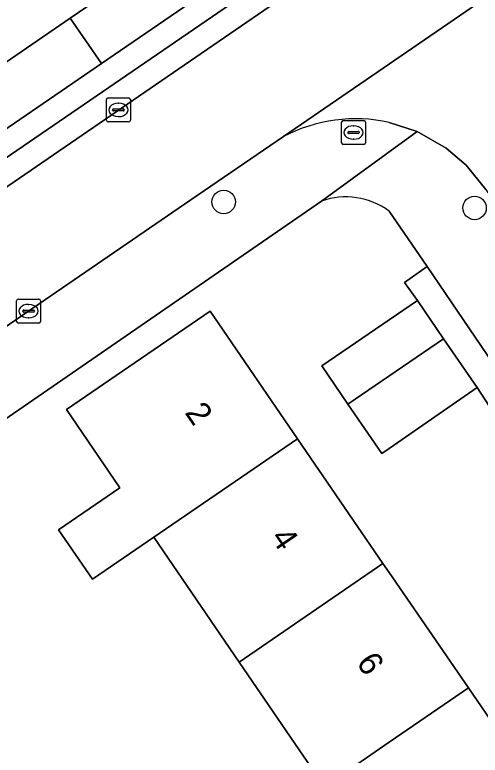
# Model space of a CAD drawing. Extents: x 157445 to 158888, y 383061 to 384688.
# Drawn here: x 158484.41 to 158503.79, y 383760.15 to 383790.99 of the extents above; entities that cross this region are included whole.
import ezdxf

# ---------------------------------------------------------------- set-up
doc = ezdxf.new("R2010")
doc.units = 0
for name, color, linetype in [('IMGEO_Boom', 7, 'Continuous'), ('IMGEO_Brandkraan', 7, 'Continuous'), ('IMGEO_Erf', 7, 'Continuous'), ('IMGEO_Kolk', 7, 'Continuous'), ('IMGEO_Pand', 7, 'Continuous'), ('IMGEO_Pand_nummerreeks', 7, 'Continuous'), ('IMGEO_Rijbaan_lokaal_open', 7, 'Continuous'), ('IMGEO_Voetpad_open', 7, 'Continuous')]:
    doc.layers.add(name, color=color, linetype=linetype)

msp = doc.modelspace()

# ---------------------------------------------------------------- linework, layer by layer
at = {"layer": 'IMGEO_Boom'}
for centre in [(158493.109, 383783.193), (158503.557, 383782.944)]:
    msp.add_circle(centre, 0.489, dxfattribs=at)
at = {"layer": 'IMGEO_Brandkraan'}
for p, q in [((158498.016, 383785.66), (158498.016, 383786.512)), ((158498.091, 383786.586), (158498.943, 383786.586)), ((158499.017, 383786.512), (158499.017, 383785.66)), ((158498.504, 383786.366), (158498.529, 383786.366)), ((158498.275, 383786.08), (158498.275, 383786.092)), ((158498.713, 383786.043), (158498.315, 383786.043)), ((158498.318, 383786.129), (158498.716, 383786.129)), ((158498.759, 383786.092), (158498.759, 383786.08)), ((158498.943, 383785.586), (158498.091, 383785.586)), ((158498.527, 383785.806), (158498.502, 383785.806))]:
    msp.add_line(p, q, dxfattribs=at)
for points in [[(158498.016, 383785.66), (158498.016, 383786.512)], [(158498.091, 383786.586), (158498.943, 383786.586)], [(158499.017, 383786.512), (158499.017, 383785.66)], [(158498.943, 383785.586), (158498.091, 383785.586)]]:
    msp.add_lwpolyline(points, dxfattribs=at)
for centre, radius, start, end in [((158498.093, 383786.51), 0.0765, 91.552, 178.448), ((158498.093, 383786.51), 0.0765, 91.552, 178.448), ((158498.941, 383786.51), 0.0765, 1.552, 88.448), ((158498.941, 383786.51), 0.0765, 1.552, 88.448), ((158498.315, 383786.089), 0.0403, 85.8775, 175.7526), ((158498.312, 383786.079), 0.0366, 178.938, 274.7102), ((158498.716, 383786.086), 0.043, 264.8664, 352.4533), ((158498.72, 383786.091), 0.0386, 1.7309, 96.639), ((158498.093, 383785.662), 0.0765, 181.552, 268.448), ((158498.093, 383785.662), 0.0765, 181.552, 268.448), ((158498.941, 383785.662), 0.0765, 271.552, 358.448), ((158498.941, 383785.662), 0.0765, 271.552, 358.448)]:
    msp.add_arc(centre, radius, start, end, dxfattribs=at)
for centre, major_axis, ratio, start_param, end_param in [((158498.503, 383786.086), (-0.387, 0.002), 0.722429, 4.712389, 7.853982), ((158498.528, 383786.086), (-0.39, 0.002), 0.717154, 1.570796, 4.712389)]:
    msp.add_ellipse(centre, major_axis=major_axis, ratio=ratio, start_param=start_param, end_param=end_param, dxfattribs=at)
at = {"layer": 'IMGEO_Erf'}
for points in [[(158500, 383795.97), (158526.324, 383814.002), (158525.796, 383814.841), (158524.482, 383816.758), (158512.351, 383834.835), (158500, 383826.37), (158395.719, 383754.902), (158399.074, 383750), (158405.69, 383740.148), (158411.911, 383744.417), (158414.192, 383741.085), (158418.319, 383743.917), (158419.613, 383742.031), (158415.484, 383739.198), (158411.847, 383736.702), (158409.264, 383734.929), (158409.821, 383734.195), (158432.893, 383750)], [(158486.722, 383790.855), (158490.405, 383793.382), (158491.706, 383791.486), (158488.022, 383788.958), (158483.918, 383786.142), (158482.617, 383788.038)]]:
    msp.add_lwpolyline(points, close=True, dxfattribs=at)
for points in [[(158497.178, 383783.227), (158475.804, 383768.493)], [(158515.667, 383759.921), (158512.2, 383764.968), (158511.256, 383764.364), (158510.665, 383765.236), (158506.683, 383762.507), (158505.396, 383764.384), (158504.167, 383766.178), (158508.149, 383768.908), (158507.664, 383769.619), (158508.586, 383770.252), (158505.111, 383775.309), (158504.182, 383774.671), (158503.659, 383775.46), (158500, 383772.928), (158499.688, 383772.712), (158498.284, 383774.768), (158497.196, 383776.362), (158500, 383778.282), (158501.174, 383779.086), (158500.634, 383779.844), (158501.587, 383780.498), (158500, 383782.809)], [(158497.302, 383758.833), (158493.75, 383764.029), (158490.199, 383769.224), (158487.647, 383767.474), (158486.232, 383769.538), (158488.786, 383771.291), (158486.559, 383774.549), (158492.54, 383778.647), (158496.185, 383773.329), (158499.743, 383768.138), (158500, 383767.764), (158503.302, 383762.948), (158506.861, 383757.758)]]:
    msp.add_lwpolyline(points, dxfattribs=at)
msp.add_arc((158498.197, 383780.374), 3.03, 53.4861, 109.6629, dxfattribs=at)
at = {"layer": 'IMGEO_Kolk'}
for p, q in [((158488.223, 383786.603), (158488.223, 383787.455)), ((158488.298, 383787.529), (158489.15, 383787.529)), ((158489.224, 383787.455), (158489.224, 383786.603)), ((158488.711, 383787.309), (158488.736, 383787.309)), ((158488.482, 383787.023), (158488.482, 383787.035)), ((158488.92, 383786.986), (158488.522, 383786.986)), ((158488.525, 383787.072), (158488.923, 383787.072)), ((158488.966, 383787.035), (158488.966, 383787.023)), ((158489.15, 383786.529), (158488.298, 383786.529)), ((158488.734, 383786.749), (158488.709, 383786.749)), ((158484.484, 383778.219), (158484.484, 383779.071)), ((158484.559, 383779.145), (158485.411, 383779.145)), ((158485.485, 383779.071), (158485.485, 383778.219)), ((158484.972, 383778.925), (158484.997, 383778.925)), ((158484.743, 383778.639), (158484.743, 383778.651)), ((158485.181, 383778.602), (158484.783, 383778.602)), ((158484.786, 383778.688), (158485.184, 383778.688)), ((158485.227, 383778.651), (158485.227, 383778.639)), ((158485.411, 383778.145), (158484.559, 383778.145)), ((158484.995, 383778.365), (158484.97, 383778.365))]:
    msp.add_line(p, q, dxfattribs=at)
for points in [[(158488.223, 383786.603), (158488.223, 383787.455)], [(158488.298, 383787.529), (158489.15, 383787.529)], [(158489.224, 383787.455), (158489.224, 383786.603)], [(158489.15, 383786.529), (158488.298, 383786.529)], [(158484.484, 383778.219), (158484.484, 383779.071)], [(158484.559, 383779.145), (158485.411, 383779.145)], [(158485.485, 383779.071), (158485.485, 383778.219)], [(158485.411, 383778.145), (158484.559, 383778.145)]]:
    msp.add_lwpolyline(points, dxfattribs=at)
for centre, radius, start, end in [((158488.3, 383787.453), 0.0765, 91.552, 178.448), ((158488.3, 383787.453), 0.0765, 91.552, 178.448), ((158489.148, 383787.453), 0.0765, 1.552, 88.448), ((158489.148, 383787.453), 0.0765, 1.552, 88.448), ((158488.522, 383787.032), 0.0403, 85.8775, 175.7526), ((158488.519, 383787.022), 0.0366, 178.938, 274.7102), ((158488.923, 383787.029), 0.043, 264.8664, 352.4533), ((158488.927, 383787.034), 0.0386, 1.7309, 96.639), ((158488.3, 383786.605), 0.0765, 181.552, 268.448), ((158488.3, 383786.605), 0.0765, 181.552, 268.448), ((158489.148, 383786.605), 0.0765, 271.552, 358.448), ((158489.148, 383786.605), 0.0765, 271.552, 358.448), ((158484.561, 383779.069), 0.0765, 91.552, 178.448), ((158484.561, 383779.069), 0.0765, 91.552, 178.448), ((158485.409, 383779.069), 0.0765, 1.552, 88.448), ((158485.409, 383779.069), 0.0765, 1.552, 88.448), ((158484.783, 383778.648), 0.0403, 85.8775, 175.7526), ((158484.78, 383778.638), 0.0366, 178.938, 274.7102), ((158485.184, 383778.645), 0.043, 264.8664, 352.4533), ((158485.188, 383778.65), 0.0386, 1.7309, 96.639), ((158484.561, 383778.221), 0.0765, 181.552, 268.448), ((158484.561, 383778.221), 0.0765, 181.552, 268.448), ((158485.409, 383778.221), 0.0765, 271.552, 358.448), ((158485.409, 383778.221), 0.0765, 271.552, 358.448)]:
    msp.add_arc(centre, radius, start, end, dxfattribs=at)
for centre, major_axis, ratio, start_param, end_param in [((158488.71, 383787.029), (-0.387, 0.002), 0.722429, 4.712389, 7.853982), ((158488.735, 383787.029), (-0.39, 0.002), 0.717154, 1.570796, 4.712389), ((158484.971, 383778.645), (-0.387, 0.002), 0.722429, 4.712389, 7.853982), ((158484.996, 383778.645), (-0.39, 0.002), 0.717154, 1.570796, 4.712389)]:
    msp.add_ellipse(centre, major_axis=major_axis, ratio=ratio, start_param=start_param, end_param=end_param, dxfattribs=at)
at = {"layer": 'IMGEO_Pand'}
for points in [[(158488.022, 383788.958), (158491.706, 383791.486), (158490.405, 383793.382), (158486.722, 383790.855)], [(158488.022, 383788.958), (158486.722, 383790.855), (158482.617, 383788.038), (158483.918, 383786.142)], [(158498.284, 383774.768), (158502.263, 383777.497), (158501.174, 383779.086), (158500, 383778.282), (158497.196, 383776.362)], [(158490.199, 383769.224), (158496.185, 383773.329), (158492.54, 383778.647), (158486.559, 383774.549), (158488.786, 383771.291), (158486.232, 383769.538), (158487.647, 383767.474)], [(158498.284, 383774.768), (158499.688, 383772.712), (158500, 383772.928), (158503.659, 383775.46), (158502.263, 383777.497)], [(158490.199, 383769.224), (158493.75, 383764.029), (158499.743, 383768.138), (158496.185, 383773.329)], [(158497.302, 383758.833), (158500, 383760.684), (158503.302, 383762.948), (158500, 383767.764), (158499.743, 383768.138), (158493.75, 383764.029)], [(158503.302, 383762.948), (158500, 383760.684), (158497.302, 383758.833), (158493.823, 383756.453), (158497.254, 383751.44), (158500.731, 383753.819), (158500.854, 383753.639), (158506.861, 383757.758)]]:
    msp.add_lwpolyline(points, close=True, dxfattribs=at)
at = {"layer": 'IMGEO_Rijbaan_lokaal_open'}
for points in [[(158529.172, 383815.781), (158528.939, 383815.325), (158528.666, 383814.892), (158528.356, 383814.485), (158528.01, 383814.107), (158527.632, 383813.761), (158527.225, 383813.451), (158526.9, 383813.228), (158500, 383794.766), (158477.244, 383779.149)], [(158478.351, 383774.1), (158491.739, 383783.275), (158495.606, 383785.914), (158508.318, 383794.653), (158508.755, 383794.962), (158513.177, 383797.984), (158529.831, 383809.29)], [(158508.318, 383794.653), (158495.606, 383785.914)], [(158500, 383786.505), (158501.172, 383786.122), (158502.374, 383785.438), (158503.204, 383784.728), (158504.026, 383783.713), (158527.158, 383750), (158552.353, 383713.281), (158553.127, 383712.058)]]:
    msp.add_lwpolyline(points, dxfattribs=at)
msp.add_arc((158498.601, 383780.273), 6.387, 77.351, 117.9698, dxfattribs=at)
at = {"layer": 'IMGEO_Voetpad_open'}
for points in [[(158477.244, 383779.149), (158500, 383794.766), (158526.9, 383813.228), (158526.324, 383814.002), (158500, 383795.97), (158432.893, 383750), (158409.821, 383734.195), (158410.44, 383733.379), (158434.699, 383750)], [(158501.587, 383780.498), (158500.634, 383779.844), (158501.174, 383779.086), (158502.263, 383777.497), (158503.659, 383775.46), (158504.182, 383774.671), (158505.111, 383775.309)]]:
    msp.add_lwpolyline(points, close=True, dxfattribs=at)
for points in [[(158464.455, 383760.705), (158468.695, 383763.816), (158471.398, 383765.665), (158472.876, 383766.675), (158475.804, 383768.493), (158497.178, 383783.227), (158501.172, 383786.122), (158500, 383786.505)], [(158495.606, 383785.914), (158491.739, 383783.275), (158478.351, 383774.1), (158475.338, 383772.035), (158472.547, 383770.116), (158473.13, 383769.267), (158465.8, 383764.228), (158465.217, 383765.077), (158458.965, 383760.778), (158447.199, 383752.545), (158443.49, 383750), (158413.229, 383729.233), (158411.187, 383727.832), (158411.784, 383726.956), (158403.792, 383721.508), (158405.212, 383719.743), (158408.907, 383722.31), (158413.621, 383725.946), (158414.867, 383726.798), (158438.562, 383743), (158439.71, 383743.785), (158448.799, 383750), (158464.455, 383760.705)], [(158504.026, 383783.713), (158503.204, 383784.728), (158502.374, 383785.438), (158501.172, 383786.122), (158497.178, 383783.227)], [(158500, 383782.809), (158501.587, 383780.498), (158505.111, 383775.309), (158508.586, 383770.252), (158512.2, 383764.968), (158515.667, 383759.921), (158519.298, 383754.615), (158522.453, 383750), (158522.745, 383749.573), (158526.415, 383744.201), (158529.741, 383739.351), (158533.544, 383733.825), (158536.874, 383728.969), (158540.474, 383723.708), (158544.006, 383718.557), (158547.869, 383713.004), (158550.217, 383709.58), (158550.33, 383709.415), (158550.366, 383708.954), (158550.582, 383706.16), (158554.315, 383708.602), (158554.299, 383708.903)]]:
    msp.add_lwpolyline(points, dxfattribs=at)
for centre, radius, start, end in [((158498.601, 383780.273), 6.387, 77.351, 117.9698), ((158498.197, 383780.374), 3.03, 53.4861, 109.6629)]:
    msp.add_arc(centre, radius, start, end, dxfattribs=at)

# ---------------------------------------------------------------- texts
at = {"layer": 'IMGEO_Pand_nummerreeks'}
for s, p in [('2', (158491.464, 383774.417)), ('4', (158495.036, 383769.207)), ('6', (158498.607, 383763.999))]:
    msp.add_text(s, height=1, rotation=304.4368, dxfattribs=at).set_placement(p)

doc.saveas('drawing.dxf')
